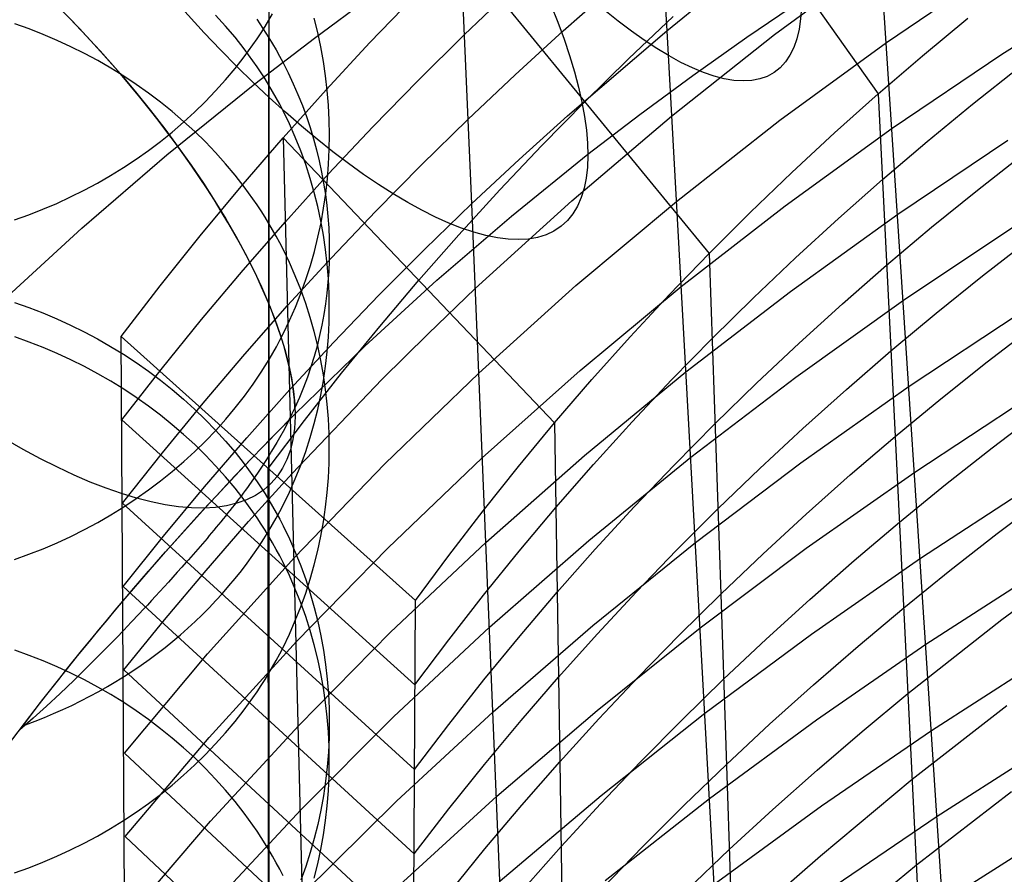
# Model space of a CAD drawing. Extents: x -383 to 1849, y -1185 to -529.
# Tile 630 of 656: x 489 to 520, y -662 to -635. Entities that reach past the tile are written whole.
import ezdxf

# ---------------------------------------------------------------- set-up
doc = ezdxf.new("R2010")
doc.units = 0
doc.layers.add('PREDEFINITO', color=7, linetype='CONTINUOUS')

msp = doc.modelspace()

# ---------------------------------------------------------------- linework, layer by layer
at = {"layer": 'PREDEFINITO'}
for p, q in [((496.651, -605.521, 0.819), (496.655, -696.67, 341.845)), ((496.651, -620.991, 0.559), (496.654, -711.303, 338.545)), ((515.631, -621.637, 727.771), (519.619, -682.515, 523.286)), ((509.009, -626.866, 724.946), (509.476, -635.114, 697.313)), ((509.009, -626.866, 724.946), (516.289, -637.152, 728.139)), ((502.826, -632.518, 721.913), (503.18, -640.699, 694.568)), ((502.826, -632.518, 721.913), (510.844, -642.293, 724.941)), ((512.951, -635.239, 689.359), (516.37, -632.72, 690.569)), ((516.555, -635.49, 681.269), (520.081, -633.088, 682.388)), ((502.944, -635.245, 712.798), (504.458, -633.799, 713.55)), ((506.137, -635.117, 705.127), (507.715, -633.728, 705.832)), ((509.476, -635.114, 697.313), (511.115, -633.783, 697.971)), ((520.277, -635.867, 673.047), (523.901, -633.582, 674.076)), ((498.117, -635.35, 742.838), (500.075, -633.908, 743.67)), ((499.907, -635.495, 720.323), (501.352, -633.995, 721.124)), ((512.052, -635.326, 724.376), (513.818, -634.13, 725.067)), ((495.252, -634.962, 704.936), (494.932, -634.609, 704.829)), ((496.263, -634.742, 710.343), (496.461, -635.039, 710.444)), ((496.651, -634.774, 52.042), (496.77, -634.57, 52.097)), ((498.228, -635.171, 95.778), (498.114, -634.71, 95.901)), ((508.246, -636.021, 724.226), (509.686, -634.66, 725.012)), ((517.72, -635.921, 728.902), (519.178, -634.713, 729.649)), ((488.922, -635.056, 136.252), (488.461, -634.892, 136.296)), ((489.377, -635.233, 136.204), (488.922, -635.056, 136.252)), ((495.559, -635.325, 705.047), (495.252, -634.962, 704.936)), ((496.399, -635.178, 51.934), (496.527, -634.977, 51.988)), ((496.461, -635.039, 710.444), (496.651, -635.339, 710.551)), ((496.527, -634.977, 51.988), (496.651, -634.774, 52.042)), ((489.827, -635.424, 136.153), (489.377, -635.233, 136.204)), ((495.853, -635.698, 705.16), (495.559, -635.325, 705.047)), ((496.133, -635.572, 51.828), (496.268, -635.376, 51.881)), ((496.194, -636.827, 741.985), (498.117, -635.35, 742.838)), ((496.268, -635.376, 51.881), (496.399, -635.178, 51.934)), ((496.651, -635.339, 710.551), (496.768, -635.534, 710.622)), ((496.651, -650.249, 661.505), (496.651, -635.339, 710.551)), ((498.328, -635.635, 95.654), (498.228, -635.171, 95.778)), ((501.459, -636.716, 712.034), (502.944, -635.245, 712.798)), ((504.586, -636.532, 704.411), (506.137, -635.117, 705.127)), ((506.275, -637.855, 695.963), (509.476, -635.114, 697.313)), ((509.476, -635.114, 697.313), (512.345, -687.287, 522.433)), ((509.632, -637.864, 688.102), (512.951, -635.239, 689.359)), ((510.316, -636.553, 723.667), (512.052, -635.326, 724.376)), ((490.27, -635.629, 136.098), (489.827, -635.424, 136.153)), ((490.707, -635.847, 136.04), (490.27, -635.629, 136.098)), ((495.853, -635.958, 51.725), (496.133, -635.572, 51.828)), ((496.134, -636.08, 705.276), (495.853, -635.698, 705.16)), ((496.768, -635.534, 710.622), (496.882, -635.731, 710.696)), ((498.412, -636.102, 95.529), (498.328, -635.635, 95.654)), ((498.492, -637.019, 719.512), (499.907, -635.495, 720.323)), ((513.122, -638, 680.103), (516.555, -635.49, 681.269)), ((491.136, -636.078, 135.978), (490.707, -635.847, 136.04)), ((495.559, -636.334, 51.624), (495.853, -635.958, 51.725)), ((496.882, -635.731, 710.696), (496.992, -635.929, 710.771)), ((496.992, -635.929, 710.771), (497.098, -636.128, 710.848)), ((506.835, -637.405, 723.427), (508.246, -636.021, 724.226)), ((516.289, -637.152, 728.139), (517.72, -635.921, 728.902)), ((516.739, -638.26, 671.97), (520.277, -635.867, 673.047)), ((491.558, -636.322, 135.912), (491.136, -636.078, 135.978)), ((491.972, -636.578, 135.843), (491.558, -636.322, 135.912)), ((495.252, -636.7, 51.526), (495.559, -636.334, 51.624)), ((496.268, -636.274, 705.335), (496.134, -636.08, 705.276)), ((496.4, -636.47, 705.395), (496.268, -636.274, 705.335)), ((497.098, -636.128, 710.848), (497.272, -636.473, 710.986)), ((498.48, -636.572, 95.403), (498.412, -636.102, 95.529)), ((519.335, -637.482, 720.395), (520.829, -636.301, 721.104)), ((492.377, -636.847, 135.771), (491.972, -636.578, 135.843)), ((496.527, -636.669, 705.455), (496.4, -636.47, 705.395)), ((497.272, -636.473, 710.986), (497.435, -636.822, 711.129)), ((498.534, -637.045, 95.277), (498.48, -636.572, 95.403)), ((503.062, -637.972, 703.683), (504.586, -636.532, 704.411)), ((508.61, -637.81, 722.942), (510.316, -636.553, 723.667)), ((492.774, -637.127, 135.696), (492.377, -636.847, 135.771)), ((493.365, -639.116, 740.663), (496.194, -636.827, 741.985)), ((494.932, -637.057, 51.431), (495.252, -636.7, 51.526)), ((496.651, -636.87, 705.516), (496.527, -636.669, 705.455)), ((496.771, -637.073, 705.578), (496.651, -636.87, 705.516)), ((497.435, -636.822, 711.129), (497.587, -637.173, 711.278)), ((500.003, -638.211, 711.259), (501.459, -636.716, 712.034)), ((493.16, -637.419, 135.618), (492.774, -637.127, 135.696)), ((494.599, -637.404, 51.338), (494.932, -637.057, 51.431)), ((496.887, -637.278, 705.64), (496.771, -637.073, 705.578)), ((496.999, -637.485, 705.703), (496.887, -637.278, 705.64)), ((497.108, -638.566, 718.69), (498.492, -637.019, 719.512)), ((497.587, -637.173, 711.278), (497.729, -637.526, 711.432)), ((498.572, -637.518, 95.15), (498.534, -637.045, 95.277)), ((514.886, -638.405, 727.362), (516.289, -637.152, 728.139)), ((516.289, -637.152, 728.139), (516.837, -648.198, 691.309)), ((493.537, -637.722, 135.536), (493.16, -637.419, 135.618)), ((494.254, -637.74, 51.248), (494.599, -637.404, 51.338)), ((497.108, -637.693, 705.767), (496.999, -637.485, 705.703)), ((497.729, -637.526, 711.432), (497.859, -637.881, 711.592)), ((498.595, -637.993, 95.023), (498.572, -637.518, 95.15)), ((505.453, -638.812, 722.614), (506.835, -637.405, 723.427)), ((517.867, -638.686, 719.671), (519.335, -637.482, 720.395)), ((493.903, -638.037, 135.452), (493.537, -637.722, 135.536)), ((493.899, -638.066, 51.161), (494.254, -637.74, 51.248)), ((497.313, -638.117, 705.895), (497.108, -637.693, 705.767)), ((497.859, -637.881, 711.592), (497.978, -638.237, 711.756)), ((504.714, -639.264, 695.271), (506.275, -637.855, 695.963)), ((506.412, -640.593, 686.8), (509.632, -637.864, 688.102)), ((506.934, -639.097, 722.198), (508.61, -637.81, 722.942)), ((493.532, -638.38, 51.077), (493.899, -638.066, 51.161)), ((494.259, -638.363, 135.364), (493.903, -638.037, 135.452)), ((497.503, -638.547, 706.026), (497.313, -638.117, 705.895)), ((497.978, -638.237, 711.756), (498.087, -638.595, 711.925)), ((498.577, -639.73, 710.473), (500.003, -638.211, 711.259)), ((498.603, -638.468, 94.896), (498.595, -637.993, 95.023)), ((501.566, -639.437, 702.944), (503.062, -637.972, 703.683)), ((509.787, -640.614, 678.892), (513.122, -638, 680.103)), ((493.154, -638.684, 50.995), (493.532, -638.38, 51.077)), ((494.603, -638.699, 135.274), (494.259, -638.363, 135.364)), ((495.756, -640.136, 717.858), (497.108, -638.566, 718.69)), ((497.108, -638.566, 718.69), (498.601, -698.053, 520.556)), ((497.108, -638.566, 718.69), (505.861, -647.752, 721.518)), ((497.678, -638.983, 706.159), (497.503, -638.547, 706.026)), ((498.596, -638.944, 94.769), (498.603, -638.468, 94.896)), ((513.293, -640.759, 670.847), (516.739, -638.26, 671.97)), ((513.511, -639.68, 726.569), (514.886, -638.405, 727.362)), ((492.767, -638.976, 50.917), (493.154, -638.684, 50.995)), ((494.935, -639.045, 135.181), (494.603, -638.699, 135.274)), ((498.087, -638.595, 711.925), (498.185, -638.954, 712.1)), ((504.1, -640.24, 721.79), (505.453, -638.812, 722.614)), ((516.426, -639.913, 718.932), (517.867, -638.686, 719.671)), ((516.923, -641.03, 662.662), (520.473, -638.646, 663.697)), ((490.619, -641.478, 739.299), (493.365, -639.116, 740.663)), ((492.37, -639.256, 50.842), (492.767, -638.976, 50.917)), ((495.255, -639.402, 135.085), (494.935, -639.045, 135.181)), ((497.838, -639.425, 706.293), (497.678, -638.983, 706.159)), ((498.185, -638.954, 712.1), (498.273, -639.313, 712.278)), ((498.574, -639.419, 94.641), (498.596, -638.944, 94.769)), ((504.466, -641.093, 721.046), (506.934, -639.097, 722.198)), ((519.492, -640.251, 711.141), (520.996, -639.073, 711.828)), ((491.55, -639.781, 50.702), (491.964, -639.525, 50.77)), ((491.964, -639.525, 50.77), (492.37, -639.256, 50.842)), ((495.562, -639.768, 134.986), (495.255, -639.402, 135.085)), ((497.983, -639.873, 706.429), (497.838, -639.425, 706.293)), ((498.273, -639.313, 712.278), (498.35, -639.672, 712.461)), ((498.536, -639.892, 94.515), (498.574, -639.419, 94.641)), ((500.099, -640.927, 702.195), (501.566, -639.437, 702.944)), ((503.18, -640.699, 694.568), (504.714, -639.264, 695.271)), ((491.127, -640.025, 50.637), (491.55, -639.781, 50.702)), ((495.855, -640.144, 134.885), (495.562, -639.768, 134.986)), ((497.181, -641.272, 709.677), (498.577, -639.73, 710.473)), ((498.35, -639.672, 712.461), (498.416, -640.031, 712.648)), ((512.163, -640.976, 725.762), (513.511, -639.68, 726.569)), ((490.697, -640.256, 50.575), (491.127, -640.025, 50.637)), ((494.435, -641.727, 717.017), (495.756, -640.136, 717.858)), ((496.135, -640.53, 134.782), (495.855, -640.144, 134.885)), ((498.112, -640.325, 706.567), (497.983, -639.873, 706.429)), ((498.416, -640.031, 712.648), (498.472, -640.39, 712.839)), ((498.483, -640.365, 94.388), (498.536, -639.892, 94.515)), ((515.012, -641.163, 718.178), (516.426, -639.913, 718.932)), ((489.816, -640.679, 50.462), (490.26, -640.474, 50.516)), ((490.26, -640.474, 50.516), (490.697, -640.256, 50.575)), ((498.226, -640.782, 706.705), (498.112, -640.325, 706.567)), ((498.415, -640.835, 94.262), (498.483, -640.365, 94.388)), ((498.472, -640.39, 712.839), (498.518, -640.748, 713.034)), ((502.777, -641.69, 720.953), (504.1, -640.24, 721.79)), ((518.014, -641.452, 710.44), (519.492, -640.251, 711.141)), ((489.366, -640.87, 50.41), (489.816, -640.679, 50.462)), ((496.27, -640.726, 134.729), (496.135, -640.53, 134.782)), ((496.401, -640.924, 134.676), (496.27, -640.726, 134.729)), ((498.325, -641.242, 706.845), (498.226, -640.782, 706.705)), ((498.518, -640.748, 713.034), (498.553, -641.106, 713.232)), ((501.673, -642.159, 693.855), (503.18, -640.699, 694.568)), ((503.18, -640.699, 694.568), (505.319, -692.458, 521.521)), ((503.297, -643.426, 685.454), (506.412, -640.593, 686.8)), ((506.55, -643.332, 677.636), (509.787, -640.614, 678.892)), ((509.942, -643.362, 669.682), (513.293, -640.759, 670.847)), ((488.449, -641.211, 50.319), (488.91, -641.047, 50.363)), ((488.91, -641.047, 50.363), (489.366, -640.87, 50.41)), ((496.528, -641.125, 134.622), (496.401, -640.924, 134.676)), ((498.331, -641.302, 94.137), (498.415, -640.835, 94.262)), ((498.553, -641.106, 713.232), (498.579, -641.463, 713.433)), ((498.662, -642.441, 701.435), (500.099, -640.927, 702.195)), ((502.069, -643.156, 719.855), (504.466, -641.093, 721.046)), ((510.844, -642.293, 724.941), (512.163, -640.976, 725.762)), ((513.463, -643.519, 661.583), (516.923, -641.03, 662.662)), ((495.817, -642.836, 708.872), (497.181, -641.272, 709.677)), ((496.651, -641.327, 134.567), (496.528, -641.125, 134.622)), ((496.771, -641.532, 134.512), (496.651, -641.327, 134.567)), ((498.232, -641.766, 94.012), (498.331, -641.302, 94.137)), ((498.409, -641.705, 706.986), (498.325, -641.242, 706.845)), ((513.626, -642.434, 717.41), (515.012, -641.163, 718.178)), ((517.107, -643.803, 653.347), (520.668, -641.428, 654.34)), ((487.957, -643.913, 737.893), (490.619, -641.478, 739.299)), ((493.147, -643.34, 716.166), (494.435, -641.727, 717.017)), ((496.887, -641.739, 134.456), (496.771, -641.532, 134.512)), ((496.999, -641.948, 134.4), (496.887, -641.739, 134.456)), ((498.477, -642.171, 707.128), (498.409, -641.705, 706.986)), ((498.579, -641.463, 713.433), (498.594, -641.818, 713.637)), ((501.485, -643.159, 720.104), (502.777, -641.69, 720.953)), ((516.563, -642.675, 709.724), (518.014, -641.452, 710.44)), ((497.108, -642.159, 134.343), (496.999, -641.948, 134.4)), ((498.119, -642.227, 93.889), (498.232, -641.766, 94.012)), ((498.594, -641.818, 713.637), (498.599, -642.172, 713.844)), ((519.649, -643.02, 701.887), (521.162, -641.846, 702.551)), ((497.313, -642.586, 134.228), (497.108, -642.159, 134.343)), ((497.989, -642.683, 93.766), (498.119, -642.227, 93.889)), ((498.531, -642.639, 707.27), (498.477, -642.171, 707.128)), ((498.599, -642.172, 713.844), (498.594, -642.524, 714.053)), ((500.195, -643.644, 693.13), (501.673, -642.159, 693.855)), ((509.554, -643.63, 724.105), (510.844, -642.293, 724.941)), ((510.844, -642.293, 724.941), (511.214, -653.277, 688.503)), ((497.254, -643.977, 700.665), (498.662, -642.441, 701.435)), ((497.503, -643.02, 134.111), (497.313, -642.586, 134.228)), ((497.845, -643.135, 93.645), (497.989, -642.683, 93.766)), ((498.569, -643.109, 707.413), (498.531, -642.639, 707.27)), ((498.594, -642.524, 714.053), (498.58, -642.874, 714.264)), ((512.267, -643.726, 716.628), (513.626, -642.434, 717.41)), ((515.139, -643.92, 708.994), (516.563, -642.675, 709.724)), ((494.484, -644.422, 708.057), (495.817, -642.836, 708.872)), ((498.58, -642.874, 714.264), (498.555, -643.224, 714.478)), ((497.678, -643.46, 133.993), (497.503, -643.02, 134.111)), ((497.685, -643.581, 93.525), (497.845, -643.135, 93.645)), ((498.555, -643.224, 714.478), (498.521, -643.571, 714.692)), ((498.591, -643.58, 707.556), (498.569, -643.109, 707.413)), ((499.743, -645.283, 718.626), (502.069, -643.156, 719.855)), ((500.224, -644.648, 719.244), (501.485, -643.159, 720.104)), ((503.415, -646.154, 676.339), (506.55, -643.332, 677.636)), ((518.162, -644.217, 701.209), (519.649, -643.02, 701.887)), ((491.891, -644.974, 715.305), (493.147, -643.34, 716.166)), ((497.51, -644.021, 93.407), (497.685, -643.581, 93.525)), ((497.838, -643.906, 133.872), (497.678, -643.46, 133.993)), ((498.521, -643.571, 714.692), (498.477, -643.916, 714.908)), ((498.599, -644.051, 707.699), (498.591, -643.58, 707.556)), ((498.746, -645.152, 692.396), (500.195, -643.644, 693.13)), ((501.78, -644.881, 684.765), (503.297, -643.426, 685.454)), ((506.687, -646.069, 668.474), (509.942, -643.362, 669.682)), ((508.293, -644.986, 723.256), (509.554, -643.63, 724.105)), ((510.096, -646.111, 660.463), (513.463, -643.519, 661.583)), ((488.449, -643.874, 659.567), (488.91, -644.036, 659.616)), ((497.983, -644.358, 133.751), (497.838, -643.906, 133.872)), ((498.477, -643.916, 714.908), (498.423, -644.26, 715.124)), ((510.936, -645.039, 715.831), (512.267, -643.726, 716.628)), ((513.634, -646.282, 652.312), (517.107, -643.803, 653.347)), ((513.741, -645.188, 708.251), (515.139, -643.92, 708.994)), ((488.91, -644.036, 659.616), (489.366, -644.212, 659.67)), ((489.366, -644.212, 659.67), (489.816, -644.401, 659.727)), ((495.877, -645.537, 699.886), (497.254, -643.977, 700.665)), ((497.32, -644.455, 93.29), (497.51, -644.021, 93.407)), ((498.423, -644.26, 715.124), (498.359, -644.601, 715.341)), ((498.591, -644.522, 707.843), (498.599, -644.051, 707.699)), ((516.7, -645.437, 700.517), (518.162, -644.217, 701.209)), ((517.29, -646.575, 644.044), (520.863, -644.209, 644.995)), ((489.816, -644.401, 659.727), (490.26, -644.604, 659.789)), ((493.182, -646.03, 707.233), (494.484, -644.422, 708.057)), ((497.115, -644.882, 93.175), (497.32, -644.455, 93.29)), ((498.112, -644.814, 133.628), (497.983, -644.358, 133.751)), ((498.359, -644.601, 715.341), (498.286, -644.941, 715.558)), ((498.569, -644.993, 707.986), (498.591, -644.522, 707.843)), ((490.26, -644.604, 659.789), (490.697, -644.82, 659.855)), ((490.697, -644.82, 659.855), (491.128, -645.049, 659.924)), ((497.006, -645.093, 93.118), (497.115, -644.882, 93.175)), ((498.226, -645.275, 133.504), (498.112, -644.814, 133.628)), ((498.995, -646.156, 718.374), (500.224, -644.648, 719.244)), ((500.291, -646.36, 684.066), (501.78, -644.881, 684.765)), ((519.806, -645.789, 692.633), (521.329, -644.618, 693.274)), ((488.922, -645.149, 173.952), (488.461, -644.985, 173.996)), ((489.377, -645.326, 173.904), (488.922, -645.149, 173.952)), ((491.128, -645.049, 659.924), (491.55, -645.29, 659.998)), ((492.249, -704.054, 519.542), (491.891, -644.974, 715.305)), ((501.374, -653.482, 717.894), (491.891, -644.974, 715.305)), ((496.894, -645.302, 93.062), (497.006, -645.093, 93.118)), ((497.327, -646.683, 691.653), (498.746, -645.152, 692.396)), ((498.286, -644.941, 715.558), (498.202, -645.279, 715.774)), ((498.53, -645.463, 708.129), (498.569, -644.993, 707.986)), ((507.062, -646.36, 722.394), (508.293, -644.986, 723.256)), ((509.634, -646.372, 715.021), (510.936, -645.039, 715.831)), ((512.371, -646.476, 707.493), (513.741, -645.188, 708.251)), ((489.827, -645.517, 173.853), (489.377, -645.326, 173.904)), ((490.27, -645.722, 173.798), (489.827, -645.517, 173.853)), ((491.55, -645.29, 659.998), (491.965, -645.544, 660.075)), ((491.965, -645.544, 660.075), (492.37, -645.81, 660.155)), ((494.532, -647.118, 699.098), (495.877, -645.537, 699.886)), ((496.658, -645.714, 92.951), (496.778, -645.509, 93.007)), ((496.778, -645.509, 93.007), (496.894, -645.302, 93.062)), ((497.491, -647.472, 717.362), (499.743, -645.283, 718.626)), ((498.202, -645.279, 715.774), (498.108, -645.615, 715.989)), ((498.325, -645.74, 133.379), (498.226, -645.275, 133.504)), ((498.477, -645.931, 708.271), (498.53, -645.463, 708.129)), ((515.265, -646.678, 699.811), (516.7, -645.437, 700.517)), ((490.707, -645.94, 173.74), (490.27, -645.722, 173.798)), ((492.37, -645.81, 660.155), (492.767, -646.088, 660.24)), ((496.534, -645.916, 92.897), (496.658, -645.714, 92.951)), ((498.108, -645.615, 715.989), (498.005, -645.949, 716.202)), ((498.409, -646.207, 133.253), (498.325, -645.74, 133.379)), ((518.309, -646.982, 691.978), (519.806, -645.789, 692.633)), ((491.136, -646.171, 173.678), (490.707, -645.94, 173.74)), ((491.558, -646.415, 173.613), (491.136, -646.171, 173.678)), ((491.913, -647.66, 706.4), (493.182, -646.03, 707.233)), ((492.767, -646.088, 660.24), (493.155, -646.377, 660.328)), ((496.276, -646.315, 92.789), (496.407, -646.117, 92.843)), ((496.407, -646.117, 92.843), (496.534, -645.916, 92.897)), ((497.798, -647.683, 717.492), (498.995, -646.156, 718.374)), ((498.005, -645.949, 716.202), (497.891, -646.281, 716.412)), ((498.409, -646.397, 708.412), (498.477, -645.931, 708.271)), ((500.386, -649.077, 675.002), (503.415, -646.154, 676.339)), ((503.531, -648.88, 667.225), (506.687, -646.069, 668.474)), ((506.824, -648.807, 659.302), (510.096, -646.111, 660.463)), ((491.972, -646.671, 173.544), (491.558, -646.415, 173.613)), ((493.155, -646.377, 660.328), (493.532, -646.678, 660.419)), ((496.141, -646.511, 92.737), (496.276, -646.315, 92.789)), ((497.399, -649.389, 682.64), (500.291, -646.36, 684.066)), ((497.891, -646.281, 716.412), (497.767, -646.613, 716.62)), ((498.325, -646.86, 708.553), (498.409, -646.397, 708.412)), ((498.477, -646.677, 133.126), (498.409, -646.207, 133.253)), ((505.861, -647.752, 721.518), (507.062, -646.36, 722.394)), ((508.361, -647.725, 714.198), (509.634, -646.372, 715.021)), ((510.251, -648.864, 651.237), (513.634, -646.282, 652.312)), ((511.029, -647.785, 706.722), (512.371, -646.476, 707.493)), ((492.377, -646.94, 173.472), (491.972, -646.671, 173.544)), ((493.532, -646.678, 660.419), (493.899, -646.989, 660.514)), ((495.861, -646.897, 92.633), (496.141, -646.511, 92.737)), ((495.938, -648.237, 690.9), (497.327, -646.683, 691.653)), ((497.767, -646.613, 716.62), (497.633, -646.943, 716.823)), ((498.53, -647.15, 132.999), (498.477, -646.677, 133.126)), ((513.803, -649.044, 643.053), (517.29, -646.575, 644.044)), ((513.857, -647.941, 699.091), (515.265, -646.678, 699.811)), ((492.774, -647.22, 173.397), (492.377, -646.94, 173.472)), ((493.217, -648.721, 698.301), (494.532, -647.118, 699.098)), ((493.899, -646.989, 660.514), (494.255, -647.312, 660.612)), ((495.567, -647.273, 92.531), (495.861, -646.897, 92.633)), ((497.633, -646.943, 716.823), (497.488, -647.271, 717.02)), ((498.226, -647.32, 708.693), (498.325, -646.86, 708.553)), ((516.837, -648.198, 691.309), (518.309, -646.982, 691.978)), ((517.472, -649.342, 634.764), (521.057, -646.985, 635.673)), ((493.16, -647.512, 173.319), (492.774, -647.22, 173.397)), ((494.255, -647.312, 660.612), (494.599, -647.645, 660.713)), ((495.259, -647.64, 92.432), (495.567, -647.273, 92.531)), ((497.488, -647.271, 717.02), (497.395, -647.469, 717.136)), ((498.112, -647.777, 708.832), (498.226, -647.32, 708.693)), ((498.569, -647.624, 132.871), (498.53, -647.15, 132.999)), ((519.964, -648.558, 683.378), (521.495, -647.39, 683.997)), ((491.913, -647.66, 706.4), (501.359, -656.205, 709.001)), ((493.537, -647.816, 173.238), (493.16, -647.512, 173.319)), ((494.599, -647.645, 660.713), (494.932, -647.988, 660.818)), ((494.939, -647.997, 92.336), (495.259, -647.64, 92.432)), ((496.036, -648.961, 716.502), (497.491, -647.472, 717.362)), ((496.632, -649.228, 716.6), (497.798, -647.683, 717.492)), ((497.298, -647.667, 717.25), (497.149, -647.954, 717.409)), ((497.395, -647.469, 717.136), (497.298, -647.667, 717.25)), ((497.983, -648.229, 708.969), (498.112, -647.777, 708.832)), ((498.591, -648.099, 132.743), (498.569, -647.624, 132.871)), ((504.692, -649.161, 720.631), (505.861, -647.752, 721.518)), ((505.861, -647.752, 721.518), (506.03, -658.681, 685.5)), ((507.117, -649.096, 713.362), (508.361, -647.725, 714.198)), ((493.903, -648.13, 173.154), (493.537, -647.816, 173.238)), ((494.606, -648.343, 92.242), (494.939, -647.997, 92.336)), ((494.932, -647.988, 660.818), (495.252, -648.341, 660.925)), ((497.149, -647.954, 717.409), (496.992, -648.241, 717.56)), ((509.714, -649.114, 705.938), (511.029, -647.785, 706.722)), ((512.475, -649.226, 698.359), (513.857, -647.941, 699.091)), ((494.259, -648.456, 173.066), (493.903, -648.13, 173.154)), ((494.262, -648.68, 92.152), (494.606, -648.343, 92.242)), ((494.579, -649.814, 690.139), (495.938, -648.237, 690.9)), ((495.252, -648.341, 660.925), (495.559, -648.704, 661.035)), ((496.91, -648.385, 717.633), (496.826, -648.529, 717.703)), ((496.992, -648.241, 717.56), (496.91, -648.385, 717.633)), ((497.838, -648.677, 709.106), (497.983, -648.229, 708.969)), ((498.599, -648.575, 132.615), (498.591, -648.099, 132.743)), ((515.392, -649.436, 690.627), (516.837, -648.198, 691.309)), ((516.837, -648.198, 691.309), (519.301, -697.849, 525.44)), ((491.934, -650.346, 697.495), (493.217, -648.721, 698.301)), ((493.906, -649.006, 92.064), (494.262, -648.68, 92.152)), ((494.603, -648.792, 172.976), (494.259, -648.456, 173.066)), ((495.559, -648.704, 661.035), (495.853, -649.077, 661.149)), ((496.74, -648.672, 717.77), (496.651, -648.815, 717.834)), ((496.826, -648.529, 717.703), (496.74, -648.672, 717.77)), ((497.678, -649.119, 709.24), (497.838, -648.677, 709.106)), ((498.592, -649.05, 132.487), (498.599, -648.575, 132.615)), ((518.457, -649.747, 682.746), (519.964, -648.558, 683.378)), ((493.538, -649.32, 91.979), (493.906, -649.006, 92.064)), ((494.935, -649.139, 172.884), (494.603, -648.792, 172.976)), ((494.616, -650.476, 715.628), (496.036, -648.961, 716.502)), ((496.533, -649.002, 717.912), (496.411, -649.188, 717.985)), ((496.651, -648.815, 717.834), (496.533, -649.002, 717.912)), ((496.651, -664.612, 665.871), (496.651, -648.815, 717.834)), ((500.481, -651.792, 665.939), (503.531, -648.88, 667.225)), ((503.648, -651.607, 658.103), (506.824, -648.807, 659.302)), ((506.96, -651.548, 650.123), (510.251, -648.864, 651.237)), ((510.404, -651.615, 642.024), (513.803, -649.044, 643.053)), ((493.161, -649.624, 91.896), (493.538, -649.32, 91.979)), ((495.255, -649.495, 172.788), (494.935, -649.139, 172.884)), ((495.853, -649.077, 661.149), (496.134, -649.459, 661.265)), ((496.411, -649.188, 717.985), (496.286, -649.374, 718.051)), ((496.664, -708.653, 520.811), (496.632, -649.228, 716.6)), ((497.472, -652.096, 673.628), (500.386, -649.077, 675.002)), ((497.503, -649.555, 709.373), (497.678, -649.119, 709.24)), ((498.569, -649.525, 132.359), (498.592, -649.05, 132.487)), ((503.555, -650.586, 719.731), (504.692, -649.161, 720.631)), ((505.903, -650.485, 712.514), (507.117, -649.096, 713.362)), ((508.429, -650.463, 705.141), (509.714, -649.114, 705.938)), ((511.121, -650.531, 697.613), (512.475, -649.226, 698.359)), ((513.971, -651.8, 633.818), (517.472, -649.342, 634.764)), ((492.773, -649.917, 91.817), (493.161, -649.624, 91.896)), ((495.562, -649.862, 172.69), (495.255, -649.495, 172.788)), ((495.998, -650.938, 681.914), (497.399, -649.389, 682.64)), ((496.157, -649.559, 718.111), (496.026, -649.745, 718.163)), ((496.134, -649.459, 661.265), (496.268, -649.653, 661.324)), ((496.286, -649.374, 718.051), (496.157, -649.559, 718.111)), ((496.268, -649.653, 661.324), (496.4, -649.85, 661.384)), ((497.313, -649.985, 709.503), (497.503, -649.555, 709.373)), ((498.531, -649.999, 132.231), (498.569, -649.525, 132.359)), ((513.972, -650.695, 689.932), (515.392, -649.436, 690.627)), ((492.376, -650.197, 91.741), (492.773, -649.917, 91.817)), ((493.252, -651.412, 689.369), (494.579, -649.814, 690.139)), ((495.855, -650.238, 172.589), (495.562, -649.862, 172.69)), ((495.891, -649.931, 718.208), (495.822, -650.023, 718.228)), ((495.958, -649.838, 718.187), (495.891, -649.931, 718.208)), ((496.026, -649.745, 718.163), (495.958, -649.838, 718.187)), ((496.4, -649.85, 661.384), (496.527, -650.048, 661.444)), ((497.108, -650.409, 709.632), (497.313, -649.985, 709.503)), ((516.975, -650.959, 682.101), (518.457, -649.747, 682.746)), ((517.653, -652.117, 625.463), (521.249, -649.769, 626.33)), ((491.97, -650.466, 91.669), (492.376, -650.197, 91.741)), ((495.612, -650.301, 718.274), (495.54, -650.395, 718.285)), ((495.682, -650.209, 718.261), (495.612, -650.301, 718.274)), ((495.753, -650.116, 718.245), (495.682, -650.209, 718.261)), ((495.822, -650.023, 718.228), (495.753, -650.116, 718.245)), ((496.135, -650.624, 172.486), (495.855, -650.238, 172.589)), ((496.527, -650.048, 661.444), (496.651, -650.249, 661.505)), ((496.651, -650.249, 661.505), (496.771, -650.452, 661.567)), ((496.657, -692.823, 521.589), (496.651, -650.249, 661.505)), ((498.477, -650.472, 132.104), (498.531, -649.999, 132.231)), ((520.122, -651.325, 674.122), (521.663, -650.162, 674.718)), ((491.556, -650.723, 91.599), (491.97, -650.466, 91.669)), ((491.934, -650.346, 697.495), (501.345, -658.927, 700.107)), ((493.23, -652.015, 714.739), (494.616, -650.476, 715.628)), ((495.395, -650.579, 718.3), (495.322, -650.671, 718.305)), ((495.467, -650.487, 718.294), (495.395, -650.579, 718.3)), ((495.54, -650.395, 718.285), (495.467, -650.487, 718.294)), ((496.27, -650.82, 172.433), (496.135, -650.624, 172.486)), ((496.771, -650.452, 661.567), (496.887, -650.657, 661.629)), ((496.887, -650.824, 709.758), (496.999, -650.618, 709.696)), ((496.999, -650.618, 709.696), (497.108, -650.409, 709.632)), ((498.409, -650.942, 131.977), (498.477, -650.472, 132.104)), ((502.448, -652.026, 718.818), (503.555, -650.586, 719.731)), ((504.721, -651.891, 711.653), (505.903, -650.485, 712.514)), ((507.172, -651.831, 704.331), (508.429, -650.463, 705.141)), ((509.795, -651.856, 696.854), (511.121, -650.531, 697.613)), ((491.133, -650.967, 91.533), (491.556, -650.723, 91.599)), ((494.627, -652.51, 681.18), (495.998, -650.938, 681.914)), ((495.102, -650.944, 718.303), (495.029, -651.034, 718.298)), ((495.176, -650.853, 718.306), (495.102, -650.944, 718.303)), ((495.249, -650.762, 718.307), (495.176, -650.853, 718.306)), ((495.322, -650.671, 718.305), (495.249, -650.762, 718.307)), ((496.401, -651.018, 172.38), (496.27, -650.82, 172.433)), ((496.771, -651.029, 709.821), (496.887, -650.824, 709.758)), ((496.887, -650.657, 661.629), (496.999, -650.864, 661.692)), ((496.999, -650.864, 661.692), (497.108, -651.073, 661.755)), ((498.325, -651.41, 131.852), (498.409, -650.942, 131.977)), ((512.579, -651.975, 689.224), (513.972, -650.695, 689.932)), ((490.265, -651.416, 91.411), (490.702, -651.198, 91.47)), ((490.702, -651.198, 91.47), (491.133, -650.967, 91.533)), ((494.881, -651.213, 718.281), (494.806, -651.302, 718.268)), ((494.955, -651.123, 718.291), (494.881, -651.213, 718.281)), ((495.029, -651.034, 718.298), (494.955, -651.123, 718.291)), ((496.528, -651.219, 172.327), (496.401, -651.018, 172.38)), ((496.487, -651.499, 709.963), (496.651, -651.232, 709.882)), ((496.651, -651.421, 172.272), (496.528, -651.219, 172.327)), ((496.651, -651.232, 709.882), (496.771, -651.029, 709.821)), ((497.108, -651.073, 661.755), (497.313, -651.496, 661.884)), ((515.518, -652.193, 681.443), (516.975, -650.959, 682.101)), ((489.821, -651.622, 91.356), (490.265, -651.416, 91.411)), ((491.956, -653.032, 688.591), (493.252, -651.412, 689.369)), ((494.581, -651.567, 718.217), (494.506, -651.655, 718.195)), ((494.657, -651.479, 718.237), (494.581, -651.567, 718.217)), ((494.731, -651.39, 718.254), (494.657, -651.479, 718.237)), ((494.806, -651.302, 718.268), (494.731, -651.39, 718.254)), ((496.315, -651.761, 710.043), (496.487, -651.499, 709.963)), ((496.771, -651.626, 172.217), (496.651, -651.421, 172.272)), ((497.313, -651.496, 661.884), (497.503, -651.926, 662.015)), ((498.226, -651.874, 131.727), (498.325, -651.41, 131.852)), ((503.764, -654.337, 648.973), (506.96, -651.548, 650.123)), ((518.605, -652.511, 673.513), (520.122, -651.325, 674.122)), ((488.914, -651.991, 91.256), (489.37, -651.813, 91.304)), ((489.37, -651.813, 91.304), (489.821, -651.622, 91.356)), ((494.356, -651.829, 718.145), (494.282, -651.914, 718.116)), ((494.431, -651.743, 718.171), (494.356, -651.829, 718.145)), ((494.506, -651.655, 718.195), (494.431, -651.743, 718.171)), ((496.137, -652.019, 710.122), (496.315, -651.761, 710.043)), ((496.887, -651.833, 172.162), (496.771, -651.626, 172.217)), ((496.999, -652.042, 172.106), (496.887, -651.833, 172.162)), ((497.543, -654.801, 664.617), (500.481, -651.792, 665.939)), ((498.112, -652.335, 131.603), (498.226, -651.874, 131.727)), ((500.576, -654.508, 656.867), (503.648, -651.607, 658.103)), ((503.569, -653.313, 710.781), (504.721, -651.891, 711.653)), ((505.946, -653.217, 703.509), (507.172, -651.831, 704.331)), ((507.096, -654.288, 640.957), (510.404, -651.615, 642.024)), ((508.497, -653.202, 696.083), (509.795, -651.856, 696.854)), ((510.557, -654.36, 632.834), (513.971, -651.8, 633.818)), ((520.279, -654.093, 664.859), (523.403, -651.796, 665.994)), ((488.453, -652.155, 91.211), (488.914, -651.991, 91.256)), ((491.881, -653.577, 713.837), (493.23, -652.015, 714.739)), ((494.061, -652.166, 718.019), (493.988, -652.249, 717.983)), ((494.135, -652.083, 718.054), (494.061, -652.166, 718.019)), ((494.208, -651.999, 718.086), (494.135, -652.083, 718.054)), ((494.282, -651.914, 718.116), (494.208, -651.999, 718.086)), ((494.674, -655.206, 672.221), (497.472, -652.096, 673.628)), ((495.953, -652.274, 710.199), (496.137, -652.019, 710.122)), ((497.108, -652.253, 172.05), (496.999, -652.042, 172.106)), ((497.503, -651.926, 662.015), (497.678, -652.362, 662.147)), ((501.374, -653.482, 717.894), (502.448, -652.026, 718.818)), ((511.214, -653.277, 688.503), (512.579, -651.975, 689.224)), ((514.088, -653.448, 680.772), (515.518, -652.193, 681.443)), ((514.138, -654.565, 624.561), (517.653, -652.117, 625.463)), ((493.287, -654.104, 680.437), (494.627, -652.51, 681.18)), ((493.843, -652.412, 717.904), (493.699, -652.573, 717.818)), ((493.988, -652.249, 717.983), (493.843, -652.412, 717.904)), ((495.567, -652.771, 710.35), (495.763, -652.524, 710.275)), ((495.763, -652.524, 710.275), (495.953, -652.274, 710.199)), ((497.313, -652.68, 171.935), (497.108, -652.253, 172.05)), ((497.678, -652.362, 662.147), (497.838, -652.805, 662.282)), ((497.983, -652.792, 131.48), (498.112, -652.335, 131.603)), ((517.113, -653.72, 672.891), (518.605, -652.511, 673.513)), ((493.557, -652.732, 717.726), (493.415, -652.888, 717.627)), ((493.699, -652.573, 717.818), (493.557, -652.732, 717.726)), ((495.364, -653.013, 710.424), (495.567, -652.771, 710.35)), ((497.503, -653.115, 171.819), (497.313, -652.68, 171.935)), ((497.838, -653.243, 131.359), (497.983, -652.792, 131.48)), ((497.838, -652.805, 662.282), (497.983, -653.252, 662.418)), ((517.832, -654.892, 616.164), (521.44, -652.554, 616.988)), ((491.956, -653.032, 688.591), (501.33, -661.649, 691.213)), ((493.275, -653.042, 717.522), (493.138, -653.192, 717.412)), ((493.415, -652.888, 717.627), (493.275, -653.042, 717.522)), ((495.156, -653.251, 710.496), (495.364, -653.013, 710.424)), ((497.678, -653.555, 171.701), (497.503, -653.115, 171.819)), ((492.866, -653.487, 717.177), (492.733, -653.631, 717.052)), ((493.001, -653.341, 717.297), (492.866, -653.487, 717.177)), ((493.138, -653.192, 717.412), (493.001, -653.341, 717.297)), ((494.724, -653.714, 710.637), (494.943, -653.485, 710.567)), ((494.943, -653.485, 710.567), (495.156, -653.251, 710.496)), ((497.679, -653.69, 131.239), (497.838, -653.243, 131.359)), ((497.983, -653.252, 662.418), (498.112, -653.704, 662.555)), ((501.078, -713.252, 522.08), (501.374, -653.482, 717.894)), ((502.448, -654.751, 709.896), (503.569, -653.313, 710.781)), ((504.749, -654.62, 702.676), (505.946, -653.217, 703.509)), ((507.228, -654.566, 695.299), (508.497, -653.202, 696.083)), ((509.876, -654.598, 687.77), (511.214, -653.277, 688.503)), ((511.214, -653.277, 688.503), (512.883, -702.632, 524.399)), ((512.684, -654.725, 680.089), (514.088, -653.448, 680.772)), ((490.569, -655.163, 712.922), (491.881, -653.577, 713.837)), ((492.6, -653.773, 716.924), (492.469, -653.913, 716.792)), ((492.733, -653.631, 717.052), (492.6, -653.773, 716.924)), ((494.5, -653.939, 710.705), (494.724, -653.714, 710.637)), ((497.503, -654.13, 131.121), (497.679, -653.69, 131.239)), ((497.838, -654.002, 171.581), (497.678, -653.555, 171.701)), ((498.112, -653.704, 662.555), (498.226, -654.161, 662.694)), ((515.645, -654.949, 672.257), (517.113, -653.72, 672.891)), ((491.977, -655.719, 679.686), (493.287, -654.104, 680.437)), ((492.469, -653.913, 716.792), (492.212, -654.185, 716.518)), ((494.27, -654.159, 710.772), (494.5, -653.939, 710.705)), ((497.983, -654.453, 171.46), (497.838, -654.002, 171.581)), ((517.25, -656.48, 663.675), (520.279, -654.093, 664.859)), ((491.974, -654.436, 716.249), (491.736, -654.683, 715.968)), ((492.212, -654.185, 716.518), (491.974, -654.436, 716.249)), ((493.797, -654.585, 710.902), (494.036, -654.374, 710.838)), ((494.036, -654.374, 710.838), (494.27, -654.159, 710.772)), ((497.313, -654.564, 131.004), (497.503, -654.13, 131.121)), ((498.226, -654.161, 662.694), (498.325, -654.621, 662.834)), ((500.671, -657.228, 647.787), (503.764, -654.337, 648.973)), ((503.88, -657.066, 639.856), (507.096, -654.288, 640.957)), ((507.23, -657.023, 631.816), (510.557, -654.36, 632.834)), ((491.736, -654.683, 715.968), (491.5, -654.925, 715.676)), ((493.552, -654.791, 710.964), (493.797, -654.585, 710.902)), ((497.108, -654.992, 130.89), (497.313, -654.564, 131.004)), ((497.614, -657.507, 655.597), (500.576, -654.508, 656.867)), ((498.112, -654.91, 171.338), (497.983, -654.453, 171.46)), ((498.325, -654.621, 662.834), (498.409, -655.084, 662.975)), ((501.359, -656.205, 709.001), (502.448, -654.751, 709.896)), ((503.584, -656.039, 701.831), (504.749, -654.62, 702.676)), ((505.988, -655.949, 694.505), (507.228, -654.566, 695.299)), ((508.565, -655.94, 687.025), (509.876, -654.598, 687.77)), ((510.708, -657.115, 623.623), (514.138, -654.565, 624.561)), ((511.307, -656.022, 679.394), (512.684, -654.725, 680.089)), ((491.5, -654.925, 715.676), (491.267, -655.163, 715.376)), ((493.051, -655.188, 711.085), (493.304, -654.992, 711.025)), ((493.304, -654.992, 711.025), (493.552, -654.791, 710.964)), ((494.721, -657.902, 663.263), (497.543, -654.801, 664.617)), ((496.999, -655.202, 130.833), (497.108, -654.992, 130.89)), ((498.226, -655.371, 171.215), (498.112, -654.91, 171.338)), ((514.204, -656.201, 671.611), (515.645, -654.949, 672.257)), ((514.304, -657.331, 615.305), (517.832, -654.892, 616.164)), ((488.922, -655.251, 211.687), (488.461, -655.088, 211.731)), ((489.377, -655.428, 211.64), (488.922, -655.251, 211.687)), ((489.294, -656.77, 711.993), (490.569, -655.163, 712.922)), ((491.267, -655.163, 715.376), (490.808, -655.623, 714.76)), ((491.998, -658.406, 670.781), (494.674, -655.206, 672.221)), ((492.531, -655.566, 711.2), (492.793, -655.38, 711.143)), ((492.793, -655.38, 711.143), (493.051, -655.188, 711.085)), ((496.887, -655.411, 130.777), (496.999, -655.202, 130.833)), ((498.325, -655.836, 171.09), (498.226, -655.371, 171.215)), ((498.409, -655.084, 662.975), (498.477, -655.55, 663.117)), ((518.011, -657.67, 606.854), (521.631, -655.34, 607.636)), ((489.827, -655.62, 211.589), (489.377, -655.428, 211.64)), ((490.27, -655.824, 211.534), (489.827, -655.62, 211.589)), ((490.808, -655.623, 714.76), (490.365, -656.057, 714.133)), ((492.265, -655.747, 711.255), (492.531, -655.566, 711.2)), ((496.651, -655.823, 130.667), (496.771, -655.618, 130.722)), ((496.771, -655.618, 130.722), (496.887, -655.411, 130.777)), ((498.477, -655.55, 663.117), (498.531, -656.019, 663.259)), ((490.707, -656.042, 211.475), (490.27, -655.824, 211.534)), ((491.722, -656.093, 711.36), (491.996, -655.922, 711.308)), ((491.977, -655.719, 679.686), (501.316, -664.371, 682.319)), ((491.996, -655.922, 711.308), (492.265, -655.747, 711.255)), ((496.4, -656.226, 130.559), (496.527, -656.026, 130.613)), ((496.527, -656.026, 130.613), (496.651, -655.823, 130.667)), ((498.409, -656.303, 170.965), (498.325, -655.836, 171.09)), ((498.531, -656.019, 663.259), (498.569, -656.488, 663.402)), ((504.778, -657.349, 693.698), (505.988, -655.949, 694.505)), ((507.283, -657.301, 686.268), (508.565, -655.94, 687.025)), ((509.957, -657.34, 678.686), (511.307, -656.022, 679.394)), ((490.365, -656.057, 714.133), (489.926, -656.476, 713.49)), ((491.136, -656.274, 211.414), (490.707, -656.042, 211.475)), ((491.558, -656.517, 211.348), (491.136, -656.274, 211.414)), ((491.164, -656.417, 711.459), (491.445, -656.258, 711.41)), ((491.445, -656.258, 711.41), (491.722, -656.093, 711.36)), ((496.268, -656.425, 130.506), (496.4, -656.226, 130.559)), ((498.477, -656.774, 170.839), (498.409, -656.303, 170.965)), ((502.449, -657.475, 700.974), (503.584, -656.039, 701.831)), ((512.789, -657.473, 670.952), (514.204, -656.201, 671.611)), ((489.926, -656.476, 713.49), (489.487, -656.883, 712.829)), ((490.593, -656.719, 711.55), (490.88, -656.571, 711.505)), ((490.88, -656.571, 711.505), (491.164, -656.417, 711.459)), ((491.972, -656.774, 211.28), (491.558, -656.517, 211.348)), ((495.853, -657.007, 130.35), (496.134, -656.621, 130.453)), ((496.134, -656.621, 130.453), (496.268, -656.425, 130.506)), ((498.569, -656.488, 663.402), (498.591, -656.959, 663.545)), ((515.772, -657.706, 663.065), (517.25, -656.48, 663.675)), ((488.058, -658.398, 711.053), (489.294, -656.77, 711.993)), ((489.487, -656.883, 712.829), (489.05, -657.275, 712.159)), ((490.009, -656.999, 711.635), (490.303, -656.862, 711.594)), ((490.303, -656.862, 711.594), (490.593, -656.719, 711.55)), ((492.377, -657.042, 211.208), (491.972, -656.774, 211.28)), ((498.53, -657.247, 170.713), (498.477, -656.774, 170.839)), ((498.591, -656.959, 663.545), (498.599, -657.43, 663.688)), ((517.385, -659.244, 654.455), (520.434, -656.865, 655.592)), ((489.05, -657.275, 712.159), (488.618, -657.651, 711.485)), ((489.113, -657.373, 711.749), (489.414, -657.254, 711.713)), ((489.414, -657.254, 711.713), (489.713, -657.129, 711.675)), ((489.713, -657.129, 711.675), (490.009, -656.999, 711.635)), ((492.774, -657.322, 211.133), (492.377, -657.042, 211.208)), ((495.559, -657.383, 130.25), (495.853, -657.007, 130.35)), ((497.686, -660.216, 646.569), (500.671, -657.228, 647.787)), ((498.569, -657.721, 170.586), (498.53, -657.247, 170.713)), ((500.764, -659.947, 638.721), (503.88, -657.066, 639.856)), ((503.994, -659.79, 630.764), (507.23, -657.023, 631.816)), ((507.363, -659.766, 622.652), (510.708, -657.115, 623.623)), ((488.809, -657.486, 711.784), (489.113, -657.373, 711.749)), ((493.16, -657.615, 211.055), (492.774, -657.322, 211.133)), ((493.537, -657.918, 210.973), (493.16, -657.615, 211.055)), ((494.768, -660.598, 654.295), (497.614, -657.507, 655.597)), ((495.252, -657.749, 130.152), (495.559, -657.383, 130.25)), ((498.599, -657.43, 663.688), (498.591, -657.902, 663.831)), ((501.345, -658.927, 700.107), (502.449, -657.475, 700.974)), ((503.598, -658.766, 692.881), (504.778, -657.349, 693.698)), ((506.03, -658.681, 685.5), (507.283, -657.301, 686.268)), ((508.634, -658.678, 677.967), (509.957, -657.34, 678.686)), ((510.858, -659.87, 614.413), (514.304, -657.331, 615.305)), ((511.4, -658.767, 670.282), (512.789, -657.473, 670.952)), ((492.018, -661.092, 661.878), (494.721, -657.902, 663.263)), ((493.903, -658.233, 210.889), (493.537, -657.918, 210.973)), ((494.932, -658.106, 130.057), (495.252, -657.749, 130.152)), ((498.591, -658.196, 170.458), (498.569, -657.721, 170.586)), ((498.591, -657.902, 663.831), (498.569, -658.372, 663.974)), ((514.319, -658.953, 662.443), (515.772, -657.706, 663.065)), ((514.469, -660.098, 606.039), (518.011, -657.67, 606.854)), ((494.259, -658.558, 210.802), (493.903, -658.233, 210.889)), ((494.599, -658.453, 129.964), (494.932, -658.106, 130.057)), ((498.599, -658.672, 170.331), (498.591, -658.196, 170.458)), ((518.189, -660.435, 597.568), (521.82, -658.115, 598.308)), ((491.998, -658.406, 670.781), (501.302, -667.092, 673.424)), ((494.255, -658.789, 129.875), (494.599, -658.453, 129.964)), ((494.603, -658.895, 210.712), (494.259, -658.558, 210.802)), ((498.569, -658.372, 663.974), (498.53, -658.842, 664.117)), ((493.899, -659.115, 129.788), (494.255, -658.789, 129.875)), ((498.53, -658.842, 664.117), (498.477, -659.31, 664.26)), ((498.591, -659.148, 170.204), (498.599, -658.672, 170.331)), ((502.449, -660.199, 692.052), (503.598, -658.766, 692.881)), ((504.807, -660.078, 684.721), (506.03, -658.681, 685.5)), ((506.03, -658.681, 685.5), (506.803, -707.766, 523.275)), ((507.339, -660.036, 677.236), (508.634, -658.678, 677.967)), ((510.038, -660.081, 669.6), (511.4, -658.767, 670.282)), ((493.532, -659.43, 129.704), (493.899, -659.115, 129.788)), ((494.935, -659.241, 210.619), (494.603, -658.895, 210.712)), ((498.569, -659.623, 170.076), (498.591, -659.148, 170.204)), ((512.893, -660.222, 661.809), (514.319, -658.953, 662.443)), ((493.155, -659.733, 129.623), (493.532, -659.43, 129.704)), ((495.255, -659.598, 210.524), (494.935, -659.241, 210.619)), ((498.477, -659.31, 664.26), (498.409, -659.776, 664.401)), ((514.433, -661.709, 653.27), (517.385, -659.244, 654.455)), ((492.767, -660.026, 129.546), (493.155, -659.733, 129.623)), ((495.562, -659.964, 210.426), (495.255, -659.598, 210.524)), ((498.409, -659.776, 664.401), (498.325, -660.24, 664.542)), ((498.531, -660.097, 169.949), (498.569, -659.623, 170.076)), ((500.856, -662.659, 629.679), (503.994, -659.79, 630.764)), ((504.107, -662.522, 621.648), (507.363, -659.766, 622.652)), ((517.521, -662.006, 645.246), (520.59, -659.634, 646.337)), ((492.37, -660.306, 129.471), (492.767, -660.026, 129.546)), ((495.855, -660.341, 210.325), (495.562, -659.964, 210.426)), ((497.756, -662.925, 637.554), (500.764, -659.947, 638.721)), ((498.477, -660.57, 169.823), (498.531, -660.097, 169.949)), ((503.613, -661.492, 683.931), (504.807, -660.078, 684.721)), ((506.073, -661.412, 676.495), (507.339, -660.036, 677.236)), ((507.495, -662.51, 613.489), (510.858, -659.87, 614.413)), ((508.703, -661.415, 668.907), (510.038, -660.081, 669.6)), ((511.007, -662.627, 605.192), (514.469, -660.098, 606.039)), ((491.965, -660.575, 129.4), (492.37, -660.306, 129.471)), ((494.814, -663.298, 645.321), (497.686, -660.216, 646.569)), ((496.135, -660.726, 210.222), (495.855, -660.341, 210.325)), ((498.325, -660.24, 664.542), (498.226, -660.7, 664.682)), ((501.33, -661.649, 691.213), (502.449, -660.199, 692.052)), ((511.492, -661.511, 661.164), (512.893, -660.222, 661.809)), ((514.633, -662.854, 596.798), (518.189, -660.435, 597.568)), ((491.55, -660.831, 129.332), (491.965, -660.575, 129.4)), ((492.038, -663.779, 652.965), (494.768, -660.598, 654.295)), ((496.27, -660.922, 210.169), (496.135, -660.726, 210.222)), ((498.226, -660.7, 664.682), (498.112, -661.156, 664.821)), ((498.409, -661.04, 169.697), (498.477, -660.57, 169.823)), ((490.697, -661.306, 129.206), (491.128, -661.075, 129.267)), ((491.128, -661.075, 129.267), (491.55, -660.831, 129.332)), ((492.018, -661.092, 661.878), (501.289, -669.812, 664.528)), ((496.401, -661.121, 210.116), (496.27, -660.922, 210.169)), ((498.325, -661.508, 169.572), (498.409, -661.04, 169.697)), ((518.368, -663.197, 588.271), (522.011, -660.886, 588.969)), ((490.26, -661.524, 129.148), (490.697, -661.306, 129.206)), ((496.528, -661.321, 210.063), (496.401, -661.121, 210.116)), ((496.651, -661.524, 210.008), (496.528, -661.321, 210.063)), ((498.112, -661.156, 664.821), (497.983, -661.608, 664.958)), ((504.836, -662.806, 675.743), (506.073, -661.412, 676.495)), ((507.396, -662.769, 668.203), (508.703, -661.415, 668.907)), ((489.366, -661.921, 129.043), (489.816, -661.729, 129.094)), ((489.816, -661.729, 129.094), (490.26, -661.524, 129.148)), ((496.771, -661.729, 209.953), (496.651, -661.524, 210.008)), ((496.887, -661.936, 209.898), (496.771, -661.729, 209.953)), ((497.983, -661.608, 664.958), (497.838, -662.056, 665.094)), ((498.226, -661.973, 169.447), (498.325, -661.508, 169.572)), ((502.45, -662.923, 683.13), (503.613, -661.492, 683.931)), ((510.119, -662.821, 660.507), (511.492, -661.511, 661.164)), ((512.996, -662.974, 652.661), (514.433, -661.709, 653.27)), ((488.91, -662.098, 128.996), (489.366, -661.921, 129.043)), ((496.999, -662.145, 209.842), (496.887, -661.936, 209.898)), ((497.838, -662.056, 665.094), (497.678, -662.498, 665.229)), ((498.112, -662.434, 169.324), (498.226, -661.973, 169.447)), ((514.547, -664.464, 644.11), (517.521, -662.006, 645.246)), ((488.449, -662.262, 128.953), (488.91, -662.098, 128.996)), ((497.108, -662.356, 209.786), (496.999, -662.145, 209.842))]:
    msp.add_line(p, q, dxfattribs=at)
at = {"layer": 'PREDEFINITO', "extrusion": (0.793971, 0.526486, 0.304011)}
msp.add_circle((-797.909, 673.771, 294.524), 16, dxfattribs=at)
at = {"layer": 'PREDEFINITO', "extrusion": (0.741264, 0.581267, 0.335644)}
msp.add_circle((-801.015, 685.072, 246.687), 16, dxfattribs=at)
at = {"layer": 'PREDEFINITO', "extrusion": (0.653639, 0.655389, 0.378445)}
msp.add_circle((-794.5, 710.202, 172.315), 16, dxfattribs=at)
msp.add_arc((-794.5, 710.202, 172.315), 16, 202.1004, 314.5232, dxfattribs=at)
at = {"layer": 'PREDEFINITO', "extrusion": (-2.07028e-10, 0.500055, -0.865994)}
msp.add_arc((-582.24, -275.191, -945.003), 111.987, 33.27982, 40.66809, dxfattribs=at)

doc.saveas('drawing.dxf')
